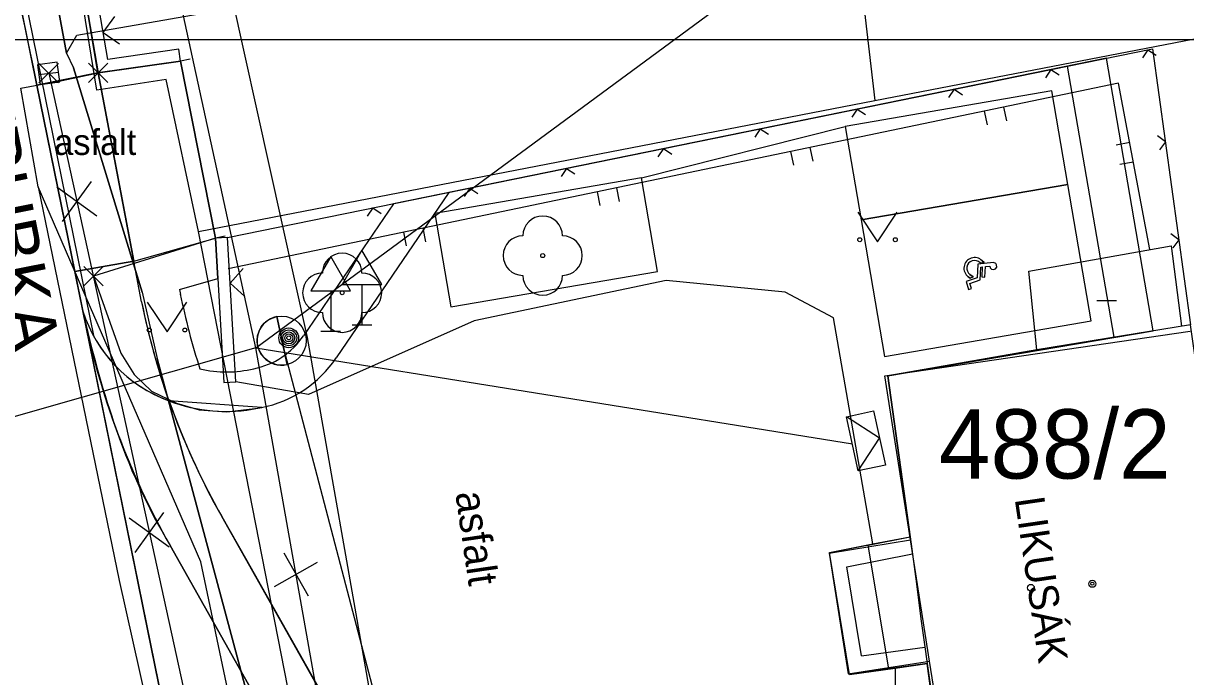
# Model space of a CAD drawing. Extents: x -643342 to -638635, y -1201752 to -1189948.
# Drawn here: x -639502.04 to -639472.65, y -1192664.71 to -1192648.18 of the extents above; entities that cross this region are included whole.
import ezdxf

# ---------------------------------------------------------------- set-up
doc = ezdxf.new("R2010")
doc.units = 0
for name, color, linetype in [('11', 7, 'Continuous'), ('27', 7, 'Continuous'), ('39', 7, 'Continuous'), ('5', 7, 'Continuous'), ('IS_EL_NN_NADZEMNÍ', 7, 'Continuous'), ('IS_EL_NN_PODZEMNÍ', 7, 'Continuous'), ('IS_TELEF_MISTNI_ZAMERENO', 7, 'Continuous'), ('K-HRANICE_KN', 7, 'Continuous'), ('K-SLUCKOVE CARY', 7, 'Continuous'), ('K-ČÍSLA_PARCEL', 7, 'Continuous'), ('kanalizace_dešťová_stávající', 7, 'Continuous'), ('N-CHODNIK', 7, 'Continuous'), ('N-CHODNIK-PŘÍMĚTICE', 7, 'Continuous'), ('N-OBVOD STAVBY 06', 7, 'Continuous'), ('N-rusene_vedeni', 7, 'Continuous'), ('N-SILNICE', 7, 'Continuous'), ('N-SRAFY_PLOCHY', 7, 'Continuous'), ('N-úprava plochu u obecního úřadu', 7, 'Continuous'), ('tomaštík - Džuganovi - Vrstva 36', 7, 'Continuous'), ('Vrstva 13', 7, 'Continuous'), ('Z-budovy', 7, 'Continuous'), ('Z-hrany_a_čáry', 7, 'Continuous'), ('Z-popisy', 7, 'Continuous'), ('Z-sloupy', 7, 'Continuous'), ('Z-stromy', 7, 'Continuous'), ('Z-vchody_vjezdy', 7, 'Continuous'), ('Z-značky', 7, 'Continuous')]:
    doc.layers.add(name, color=color, linetype=linetype)

# ---------------------------------------------------------------- blocks, each defined once
blk = doc.blocks.new('6$30')
at = {"layer": '27'}
blk.add_line((-0.25, -0.001), (0.25, 0), dxfattribs=at)
blk.add_lwpolyline([(-0.25, -0.251), (0.25, -0.25), (0.249, 0.25), (-0.25, 0.249)], close=True, dxfattribs=at)
blk = doc.blocks.new('POINT_DISPLAY')
for p, q in [((-0.245, -0.245), (0.245, 0.245)), ((-0.245, 0.245), (0.245, -0.245))]:
    blk.add_line(p, q)
blk = doc.blocks.new('4$03')
at = {"layer": '39'}
blk.add_line((0, 0), (0.5, 0), dxfattribs=at)
blk = doc.blocks.new('V10g')
for p, q in [((-0.284, 0.884), (-0.305, 0.829)), ((-0.247, 0.909), (-0.284, 0.884)), ((-0.195, 0.913), (-0.247, 0.909)), ((-0.148, 0.883), (-0.195, 0.913)), ((-0.127, 0.832), (-0.148, 0.883)), ((-0.293, 0.588), (-0.339, 0.538)), ((-0.305, 0.829), (-0.243, 0.432)), ((-0.277, 0.497), (-0.293, 0.588)), ((-0.212, 0.737), (-0.172, 0.749)), ((-0.195, 0.626), (-0.212, 0.737)), ((0.07, 0.626), (-0.195, 0.626)), ((-0.172, 0.749), (-0.136, 0.786)), ((-0.136, 0.786), (-0.127, 0.832)), ((0.07, 0.549), (0.07, 0.626)), ((-0.285, 0.489), (-0.277, 0.497)), ((-0.243, 0.432), (0.099, 0.432)), ((-0.176, 0.509), (-0.182, 0.549)), ((-0.182, 0.549), (0.07, 0.549)), ((0.148, 0.509), (-0.176, 0.509)), ((0.083, 0.334), (0.026, 0.247)), ((0.116, 0.252), (0.083, 0.334)), ((0.099, 0.432), (0.208, 0.159)), ((0.251, 0.256), (0.148, 0.509)), ((0.379, 0.301), (0.251, 0.256)), ((0.403, 0.225), (0.379, 0.301)), ((0.087, 0.207), (0.116, 0.252)), ((0.208, 0.159), (0.403, 0.225))]:
    blk.add_line(p, q)
blk.add_lwpolyline([(-0.212, 0.737), (-0.172, 0.749), (-0.136, 0.786), (-0.127, 0.832), (-0.148, 0.883), (-0.195, 0.913), (-0.247, 0.909), (-0.284, 0.884), (-0.305, 0.829), (-0.243, 0.432), (0.099, 0.432), (0.208, 0.159), (0.403, 0.225), (0.379, 0.301), (0.251, 0.256), (0.148, 0.509), (-0.176, 0.509), (-0.182, 0.549), (0.07, 0.549), (0.07, 0.626), (-0.195, 0.626)], close=True)
for points in [[(-0.339, 0.538), (-0.293, 0.588)], [(-0.293, 0.588), (-0.277, 0.497), (-0.285, 0.489)], [(0.026, 0.247), (0.083, 0.334), (0.116, 0.252), (0.087, 0.207)]]:
    blk.add_lwpolyline(points)
for radius in [0.27, 0.27, 0.197, 0.197]:
    blk.add_arc((-0.139, 0.356), radius, 137.8468, 326.5012)

msp = doc.modelspace()

# ---------------------------------------------------------------- linework, layer by layer
at = {"layer": '11'}
for p, q in [((-639480.56, -1192661.35), (-639479.62, -1192661.17)), ((-639480, -1192664.49), (-639479.189, -1192664.375))]:
    msp.add_line(p, q, dxfattribs=at)
at = {"layer": '5'}
msp.add_lwpolyline([(-639476.42, -1192656.44), (-639476.62, -1192654.45), (-639473.02, -1192653.81), (-639472.758, -1192655.847)], dxfattribs=at)
at = {"layer": 'IS_EL_NN_NADZEMNÍ'}
for p, q in [((-639494.86, -1192656.13), (-639504.73, -1192611.51)), ((-639496.16, -1192656.39), (-639505.76, -1192612.31)), ((-639488.19, -1192693.98), (-639494.86, -1192656.13)), ((-639489.5, -1192694.06), (-639496.16, -1192656.39))]:
    msp.add_line(p, q, dxfattribs=at)
for points in [[(-639495.633, -1192655.602), (-639495.367, -1192656.813)], [(-639495.367, -1192656.813), (-639495.633, -1192655.602)], [(-639495.51, -1192656.21), (-639485.819, -1192693.156)], [(-639480.931, -1192659.504), (-639480.395, -1192658.672), (-639481.227, -1192658.136)]]:
    msp.add_lwpolyline(points, dxfattribs=at)
msp.add_circle((-639495.51, -1192656.21), 0.62, dxfattribs=at)
for centre, radius, start, end in [((-639495.51, -1192656.21), 0.62, 101.4705, 282.3895), ((-639495.507, -1192656.205), 0.624, 282.0551, 282.9793)]:
    msp.add_arc(centre, radius, start, end, dxfattribs=at)
at = {"layer": 'IS_EL_NN_PODZEMNÍ'}
for q in [(-639481.56, -1192645.63), (-639514.08, -1192661.5), (-639481.08, -1192658.82)]:
    msp.add_line((-639496.16, -1192656.39), q, dxfattribs=at)
msp.add_lwpolyline([(-639480.931, -1192659.504), (-639481.227, -1192658.136), (-639480.543, -1192657.987), (-639480.247, -1192659.356)], close=True, dxfattribs=at)
at = {"layer": 'IS_TELEF_MISTNI_ZAMERENO'}
for p, q in [((-639503.21, -1192636.85), (-639500.95, -1192648.94)), ((-639500.95, -1192648.94), (-639503.21, -1192636.85)), ((-639500.69, -1192648.49), (-639488.18, -1192646.29)), ((-639500.95, -1192648.94), (-639500.69, -1192648.49)), ((-639500.95, -1192648.94), (-639500.77, -1192649.31)), ((-639500.77, -1192649.31), (-639499.04, -1192654.98)), ((-639499.04, -1192654.98), (-639500.77, -1192649.31)), ((-639499.04, -1192654.98), (-639498.66, -1192656.66)), ((-639498.66, -1192656.66), (-639495.8, -1192667.3)), ((-639495.8, -1192667.3), (-639498.66, -1192656.66))]:
    msp.add_line(p, q, dxfattribs=at)
at = {"layer": 'K-HRANICE_KN'}
for p, q in [((-639500.18, -1192649.88), (-639502.88, -1192633.13)), ((-639480.96, -1192646.31), (-639480.51, -1192650.14)), ((-639480.51, -1192650.14), (-639460.43, -1192646.25)), ((-639498.43, -1192649.61), (-639500.18, -1192649.88)), ((-639497.61, -1192653.45), (-639498.43, -1192649.61)), ((-639497.61, -1192653.45), (-639480.51, -1192650.14)), ((-639490.92, -1192687.58), (-639497.61, -1192653.45)), ((-639480.26, -1192657.1), (-639472.54, -1192655.97)), ((-639479.61, -1192661.25), (-639480.26, -1192657.1)), ((-639481.67, -1192661.58), (-639479.61, -1192661.25)), ((-639479.13, -1192664.31), (-639479.61, -1192661.25)), ((-639481.67, -1192661.58), (-639481.19, -1192664.63)), ((-639481.19, -1192664.63), (-639479.13, -1192664.31)), ((-639478.46, -1192668.51), (-639479.13, -1192664.31))]:
    msp.add_line(p, q, dxfattribs=at)
at = {"layer": 'K-SLUCKOVE CARY'}
msp.add_line((-639479.13, -1192664.31), (-639479.61, -1192661.25), dxfattribs=at)
at = {"layer": 'K-ČÍSLA_PARCEL'}
msp.add_circle((-639476.568, -1192662.459), 0.0875, dxfattribs=at)
at = {"layer": 'kanalizace_dešťová_stávající'}
msp.add_lwpolyline([(-639501.4, -1192649.45), (-639493.45, -1192685.76), (-639489, -1192707.04), (-639487.73, -1192718.33)], dxfattribs=at)
at = {"layer": 'N-CHODNIK'}
msp.add_lwpolyline([(-639500.149, -1192649.44), (-639499.248, -1192654.198), (-639497.18, -1192653.62), (-639498.07, -1192649.14)], close=True, dxfattribs=at)
at = {"layer": 'N-CHODNIK-PŘÍMĚTICE'}
for p, q in [((-639494.154, -1192665.729), (-639497.026, -1192660.652)), ((-639495.46, -1192666.467), (-639498.331, -1192661.391))]:
    msp.add_line(p, q, dxfattribs=at)
for radius in [18.5, 20]:
    msp.add_arc((-639480.923, -1192651.544), radius, 191.4916, 209.4957, dxfattribs=at)
at = {"layer": 'N-OBVOD STAVBY 06'}
for points in [[(-639502.892, -1192633.038), (-639500.159, -1192649.441), (-639499.732, -1192649.38), (-639499.159, -1192649.297)], [(-639498.094, -1192654.914), (-639497.121, -1192654.642), (-639497.18, -1192653.62), (-639498.07, -1192649.14), (-639500.159, -1192649.441)], [(-639483.574, -1192674.073), (-639478.35, -1192673.177), (-639478.975, -1192669.537), (-639478.509, -1192669.457), (-639479.189, -1192664.375), (-639480.16, -1192664.511), (-639480.679, -1192661.378), (-639479.62, -1192661.17), (-639480.18, -1192657.1), (-639473.476, -1192655.963), (-639474.659, -1192649.068), (-639480.958, -1192650.354), (-639492.683, -1192652.747), (-639494.955, -1192656.085)], [(-639498.094, -1192654.914), (-639498.07, -1192655.043)]]:
    msp.add_lwpolyline(points, dxfattribs=at)
for centre, radius, start, end in [((-639480.923, -1192651.544), 17.5, 191.4916, 197.9074), ((-639496.609, -1192654.96), 2, 281.4105, 325.7652), ((-639496.903, -1192653.957), 3.043, 257.228, 283.0988)]:
    msp.add_arc(centre, radius, start, end, dxfattribs=at)
at = {"layer": 'N-rusene_vedeni'}
for p, q in [((-639500.325, -1192652.183), (-639501.057, -1192653.197)), ((-639501.197, -1192652.324), (-639500.184, -1192653.056)), ((-639499.365, -1192660.692), (-639498.352, -1192661.424)), ((-639498.493, -1192660.551), (-639499.224, -1192661.565)), ((-639495.454, -1192661.578), (-639494.839, -1192662.666)), ((-639495.691, -1192662.429), (-639494.603, -1192661.814))]:
    msp.add_line(p, q, dxfattribs=at)
at = {"layer": 'N-SILNICE'}
for p, q in [((-639500.522, -1192655.528), (-639503.63, -1192640.243)), ((-639500.248, -1192656.125), (-639503.483, -1192640.213)), ((-639500.159, -1192649.442), (-639501.697, -1192649.752)), ((-639499.052, -1192655.229), (-639500.15, -1192649.44)), ((-639499.248, -1192654.198), (-639500.739, -1192654.462)), ((-639497.852, -1192668.663), (-639500.522, -1192655.528))]:
    msp.add_line(p, q, dxfattribs=at)
msp.add_lwpolyline([(-639500.159, -1192649.441), (-639500.159, -1192649.441), (-639502.989, -1192632.471), (-639506.38, -1192612.72), (-639506.699, -1192611.025)], dxfattribs=at)
msp.add_arc((-639497.144, -1192654.382), 3.56, 197.6975, 250.0422, dxfattribs=at)
at = {"layer": 'N-SRAFY_PLOCHY'}
for p, q in [((-639501.697, -1192649.752), (-639503.554, -1192640.616)), ((-639500.15, -1192649.44), (-639501.04, -1192644.215)), ((-639475.639, -1192649.269), (-639480.958, -1192650.354)), ((-639474.463, -1192656.123), (-639475.639, -1192649.269)), ((-639501.697, -1192649.752), (-639500.15, -1192649.44)), ((-639500.15, -1192649.44), (-639501.697, -1192649.752)), ((-639499.248, -1192654.198), (-639500.15, -1192649.44)), ((-639499.562, -1192660.251), (-639501.697, -1192649.752)), ((-639501.697, -1192649.752), (-639500.739, -1192654.462)), ((-639480.958, -1192650.354), (-639491.279, -1192652.46)), ((-639491.279, -1192652.46), (-639494.129, -1192656.648)), ((-639500.739, -1192654.462), (-639499.248, -1192654.198)), ((-639499.248, -1192654.198), (-639500.739, -1192654.462)), ((-639499.052, -1192655.229), (-639499.248, -1192654.198)), ((-639500.739, -1192654.462), (-639500.535, -1192655.464)), ((-639500.535, -1192655.464), (-639497.852, -1192668.663)), ((-639480.18, -1192657.1), (-639474.463, -1192656.123)), ((-639479.62, -1192661.17), (-639480.18, -1192657.1)), ((-639496.015, -1192657.901), (-639498.359, -1192657.729)), ((-639498.993, -1192663.053), (-639499.562, -1192660.251)), ((-639497.026, -1192660.652), (-639496.428, -1192661.709)), ((-639494.043, -1192665.93), (-639497.026, -1192660.652)), ((-639481.66, -1192661.57), (-639479.62, -1192661.17)), ((-639495.363, -1192666.642), (-639498.331, -1192661.391)), ((-639498.331, -1192661.391), (-639495.363, -1192666.642)), ((-639481.15, -1192664.65), (-639481.66, -1192661.57)), ((-639496.428, -1192661.709), (-639494.666, -1192664.824)), ((-639498.437, -1192665.785), (-639498.993, -1192663.053)), ((-639479.189, -1192664.375), (-639481.15, -1192664.65)), ((-639478.61, -1192668.46), (-639479.189, -1192664.375))]:
    msp.add_line(p, q, dxfattribs=at)
msp.add_lwpolyline([(-639500.149, -1192649.44), (-639499.248, -1192654.198), (-639497.18, -1192653.62), (-639498.07, -1192649.14), (-639500.149, -1192649.44)], dxfattribs=at)
for centre, radius, start, end in [((-638806.01, -1192503.459), 710.902, 190.65666, 191.875499), ((-639480.92, -1192651.542), 20.004, 191.3078, 209.4948), ((-639474.092, -1192649.647), 27.075, 192.408, 198.6232), ((-639497.144, -1192654.382), 3.56, 197.6975, 250.0422), ((-639497.144, -1192654.382), 3.56, 197.6975, 249.8334), ((-639478.383, -1192650.924), 21.113, 191.7661, 198.7882), ((-639496.609, -1192654.96), 3, 281.4105, 325.7652), ((-639480.85, -1192651.51), 18.581, 199.5522, 209.4741), ((-639480.923, -1192651.544), 18.5, 199.5305, 209.4957), ((-639484.268, -1192653.076), 16.337, 198.6232, 210.595)]:
    msp.add_arc(centre, radius, start, end, dxfattribs=at)
at = {"layer": 'N-úprava plochu u obecního úřadu'}
for p, q in [((-639486.416, -1192652.094), (-639481.262, -1192650.792)), ((-639496.11, -1192657.92), (-639496.015, -1192657.901))]:
    msp.add_line(p, q, dxfattribs=at)
for points in [[(-639493.053, -1192668.423), (-639492.932, -1192668.919), (-639492.444, -1192668.812), (-639491.212, -1192674.369), (-639485.838, -1192673.447), (-639485.098, -1192673.32), (-639479.505, -1192672.361), (-639480.13, -1192668.721), (-639478.61, -1192668.46), (-639479.189, -1192664.375), (-639481.15, -1192664.65), (-639481.66, -1192661.57), (-639479.62, -1192661.17), (-639480.18, -1192657.1), (-639474.463, -1192656.123), (-639475.639, -1192649.269), (-639480.958, -1192650.354), (-639491.279, -1192652.46), (-639494.129, -1192656.648)], [(-639481.262, -1192650.792), (-639480.856, -1192653.158), (-639475.633, -1192652.261), (-639476.039, -1192649.896), (-639481.262, -1192650.792)], [(-639491.64, -1192652.991), (-639491.234, -1192655.356), (-639486.01, -1192654.46), (-639486.416, -1192652.094), (-639491.64, -1192652.991)], [(-639480.856, -1192653.158), (-639480.265, -1192656.607), (-639475.041, -1192655.711), (-639475.633, -1192652.261), (-639480.856, -1192653.158)], [(-639497.026, -1192660.652), (-639496.428, -1192661.709), (-639494.666, -1192664.824), (-639494.043, -1192665.93)]]:
    msp.add_lwpolyline(points, dxfattribs=at)
for centre, radius, start, end in [((-639496.609, -1192654.96), 3, 281.4105, 325.7652), ((-639496.907, -1192653.973), 4.027, 248.8581, 281.4105), ((-639480.85, -1192651.51), 18.581, 199.5522, 209.4741)]:
    msp.add_arc(centre, radius, start, end, dxfattribs=at)
at = {"layer": 'Vrstva 13'}
msp.add_lwpolyline([(-639343.591, -1192858.606), (-639343.591, -1192648.606), (-639640.591, -1192648.606), (-639640.591, -1192858.606), (-639343.591, -1192858.606)], dxfattribs=at)
at = {"layer": 'Z-budovy'}
msp.add_lwpolyline([(-639472.53, -1192655.81), (-639476.42, -1192656.44), (-639480.18, -1192657.1), (-639479.62, -1192661.17), (-639479.46, -1192662.36), (-639479.35, -1192663.24), (-639478.61, -1192668.46), (-639470.892, -1192667.366), (-639472.53, -1192655.81)], dxfattribs=at)
for radius in [0.09, 0.0398]:
    msp.add_circle((-639475.014, -1192662.356), radius, dxfattribs=at)
at = {"layer": 'Z-hrany_a_čáry'}
for p, q in [((-639501.93, -1192638.99), (-639500.15, -1192649.44)), ((-639499.903, -1192649.101), (-639501.633, -1192638.944)), ((-639500.019, -1192648.419), (-639499.73, -1192648.011)), ((-639500.019, -1192648.419), (-639499.611, -1192648.709)), ((-639498.113, -1192648.843), (-639499.903, -1192649.101)), ((-639498.07, -1192649.14), (-639498.113, -1192648.843)), ((-639473.61, -1192648.854), (-639473.748, -1192649.063)), ((-639473.61, -1192648.854), (-639473.401, -1192648.992)), ((-639500.15, -1192649.44), (-639498.07, -1192649.14)), ((-639501.06, -1192649.63), (-639500.15, -1192649.44)), ((-639476.059, -1192649.354), (-639476.197, -1192649.563)), ((-639476.059, -1192649.354), (-639475.85, -1192649.492)), ((-639502.1, -1192649.83), (-639501.06, -1192649.63)), ((-639501.67, -1192652.32), (-639502.1, -1192649.83)), ((-639478.509, -1192649.854), (-639478.647, -1192650.063)), ((-639478.509, -1192649.854), (-639478.3, -1192649.992)), ((-639480.958, -1192650.354), (-639481.096, -1192650.563)), ((-639480.958, -1192650.354), (-639480.749, -1192650.492)), ((-639477.747, -1192650.408), (-639477.676, -1192650.75)), ((-639477.258, -1192650.306), (-639477.186, -1192650.648)), ((-639483.408, -1192650.854), (-639483.546, -1192651.063)), ((-639483.408, -1192650.854), (-639483.199, -1192650.992)), ((-639473.166, -1192651.186), (-639473.365, -1192651.035)), ((-639485.857, -1192651.354), (-639485.995, -1192651.562)), ((-639485.857, -1192651.354), (-639485.648, -1192651.492)), ((-639482.153, -1192651.326), (-639482.081, -1192651.668)), ((-639474.069, -1192651.204), (-639474.413, -1192651.268)), ((-639473.166, -1192651.186), (-639473.317, -1192651.385)), ((-639482.642, -1192651.428), (-639482.571, -1192651.77)), ((-639488.307, -1192651.854), (-639488.445, -1192652.062)), ((-639488.307, -1192651.854), (-639488.098, -1192651.992)), ((-639473.977, -1192651.695), (-639474.321, -1192651.76)), ((-639497.55, -1192661.8), (-639501.67, -1192652.32)), ((-639501.67, -1192652.32), (-639499.62, -1192662.27)), ((-639490.756, -1192652.353), (-639490.894, -1192652.562)), ((-639490.756, -1192652.353), (-639490.547, -1192652.491)), ((-639487.537, -1192652.448), (-639487.466, -1192652.79)), ((-639487.048, -1192652.346), (-639486.976, -1192652.688)), ((-639493.206, -1192652.853), (-639493.344, -1192653.062)), ((-639493.206, -1192652.853), (-639492.997, -1192652.991)), ((-639491.942, -1192653.365), (-639491.871, -1192653.708)), ((-639497.18, -1192653.62), (-639500.27, -1192654.58)), ((-639496.88, -1192653.603), (-639497.18, -1192653.62)), ((-639497.18, -1192653.62), (-639496.97, -1192657.27)), ((-639496.67, -1192657.253), (-639496.88, -1192653.603)), ((-639492.432, -1192653.467), (-639492.361, -1192653.81)), ((-639472.825, -1192653.662), (-639473.025, -1192653.511)), ((-639472.825, -1192653.662), (-639472.977, -1192653.862)), ((-639500.27, -1192654.58), (-639499.575, -1192656.525)), ((-639496.814, -1192654.757), (-639496.481, -1192654.383)), ((-639496.814, -1192654.757), (-639496.44, -1192655.09)), ((-639499.575, -1192656.525), (-639499.235, -1192657.069)), ((-639499.235, -1192657.069), (-639498.8, -1192657.49)), ((-639496.97, -1192657.27), (-639496.67, -1192657.253)), ((-639498.8, -1192657.49), (-639498.168, -1192657.787)), ((-639498.168, -1192657.787), (-639497.598, -1192657.962)), ((-639497.598, -1192657.962), (-639496.908, -1192658.008)), ((-639496.908, -1192658.008), (-639496.11, -1192657.92)), ((-639481.66, -1192661.57), (-639480.56, -1192661.35)), ((-639481.15, -1192664.65), (-639481.66, -1192661.57)), ((-639481.222, -1192661.932), (-639479.562, -1192661.599)), ((-639496.35, -1192667.55), (-639497.55, -1192661.8)), ((-639480.85, -1192664.18), (-639481.222, -1192661.932)), ((-639499.62, -1192662.27), (-639494.29, -1192685.96)), ((-639480.85, -1192664.18), (-639479.248, -1192663.958)), ((-639481.15, -1192664.65), (-639480, -1192664.49))]:
    msp.add_line(p, q, dxfattribs=at)
for points in [[(-639496.88, -1192653.603), (-639473.49, -1192648.83), (-639472.53, -1192655.81)], [(-639473.564, -1192653.907), (-639474.35, -1192649.7), (-639496.86, -1192654.39)], [(-639480.56, -1192661.35), (-639481.56, -1192655.63), (-639482.78, -1192654.98), (-639485.79, -1192654.69), (-639490.64, -1192655.71), (-639494.83, -1192657.57), (-639496.67, -1192657.253)], [(-639480, -1192664.49), (-639479.98, -1192666.84), (-639487.06, -1192667.46), (-639487.7, -1192666.79), (-639491.31, -1192666.95), (-639492.24, -1192665.2), (-639492.95, -1192665), (-639494.78, -1192665.87)]]:
    msp.add_lwpolyline(points, dxfattribs=at)
at = {"layer": 'Z-sloupy'}
for radius in [0.25, 0.2, 0.15, 0.1, 0.05]:
    msp.add_circle((-639495.33, -1192656.14), radius, dxfattribs=at)
at = {"layer": 'Z-stromy'}
for centre in [(-639488.91, -1192654.06), (-639493.98, -1192655)]:
    msp.add_circle(centre, 0.05, dxfattribs=at)
for centre, start, end in [((-639488.91, -1192653.56), 0, 180), ((-639489.41, -1192654.06), 90, 270), ((-639488.41, -1192654.06), 270, 90), ((-639493.98, -1192654.5), 0, 180), ((-639494.48, -1192655), 90, 270), ((-639493.48, -1192655), 270, 90), ((-639488.91, -1192654.56), 180, 0), ((-639493.98, -1192655.5), 180, 0)]:
    msp.add_arc(centre, 0.5, start, end, dxfattribs=at)
at = {"layer": 'Z-vchody_vjezdy'}
for p, q in [((-639497.825, -1192649.091), (-639498.07, -1192649.14)), ((-639498.07, -1192649.14), (-639497.18, -1192653.62)), ((-639496.935, -1192653.571), (-639497.18, -1192653.62))]:
    msp.add_line(p, q, dxfattribs=at)
at = {"layer": 'Z-značky'}
for p, q in [((-639480.944, -1192652.958), (-639480.444, -1192653.708)), ((-639480.444, -1192653.708), (-639479.944, -1192652.958)), ((-639493.48, -1192654.792), (-639493.48, -1192655.81)), ((-639494.27, -1192654.952), (-639494.27, -1192655.97)), ((-639498.907, -1192655.241), (-639498.407, -1192655.991)), ((-639498.407, -1192655.991), (-639497.907, -1192655.241)), ((-639494.52, -1192655.97), (-639494.02, -1192655.97)), ((-639493.73, -1192655.81), (-639493.23, -1192655.81))]:
    msp.add_line(p, q, dxfattribs=at)
for points in [[(-639493.98, -1192654.792), (-639492.98, -1192654.792), (-639493.48, -1192653.926)], [(-639494.77, -1192654.952), (-639493.77, -1192654.952), (-639494.27, -1192654.086)]]:
    msp.add_lwpolyline(points, close=True, dxfattribs=at)
for centre in [(-639480.894, -1192653.658), (-639479.995, -1192653.658), (-639498.857, -1192655.941), (-639497.958, -1192655.941)]:
    msp.add_circle(centre, 0.05, dxfattribs=at)

# ---------------------------------------------------------------- block references
at = {"layer": '39'}
msp.add_blockref('4$03', (-639474.9, -1192655.192), dxfattribs=at)
at = {"layer": 'N-SILNICE'}
for p in [(-639500.15, -1192649.44), (-639500.27, -1192654.58)]:
    msp.add_blockref('POINT_DISPLAY', p, dxfattribs=at)
at = {"layer": 'N-SRAFY_PLOCHY', "xscale": 0.9999984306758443, "yscale": 0.9999984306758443, "rotation": 7.063132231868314}
msp.add_blockref('6$30', (-639501.4, -1192649.45), dxfattribs=at)
at = {"layer": 'N-SRAFY_PLOCHY'}
msp.add_blockref('POINT_DISPLAY', (-639501.4, -1192649.45), dxfattribs=at)
at = {"layer": 'N-úprava plochu u obecního úřadu', "rotation": -92.64110629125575}
msp.add_blockref('V10g', (-639478.353, -1192654.502), dxfattribs=at)

# ---------------------------------------------------------------- texts
at = {"layer": 'K-ČÍSLA_PARCEL'}
msp.add_text('488/2', height=1.75, dxfattribs=at).set_placement((-639478.89, -1192659.696))
at = {"layer": 'tomaštík - Džuganovi - Vrstva 36'}
msp.add_text('OCHRANNÁ TRUBKA ', height=1.25, rotation=281.2976, dxfattribs=at).set_placement((-639505.617, -1192640.064))
at = {"layer": 'Z-popisy'}
msp.add_text('asfalt', height=0.65, dxfattribs=at).set_placement((-639501.261, -1192651.515))
for s, p in [('asfalt', (-639491.12, -1192660.064)), ('LIKUSÁK', (-639476.978, -1192660.208))]:
    msp.add_text(s, height=0.75, rotation=278.2799, dxfattribs=at).set_placement(p)

doc.saveas('drawing.dxf')
